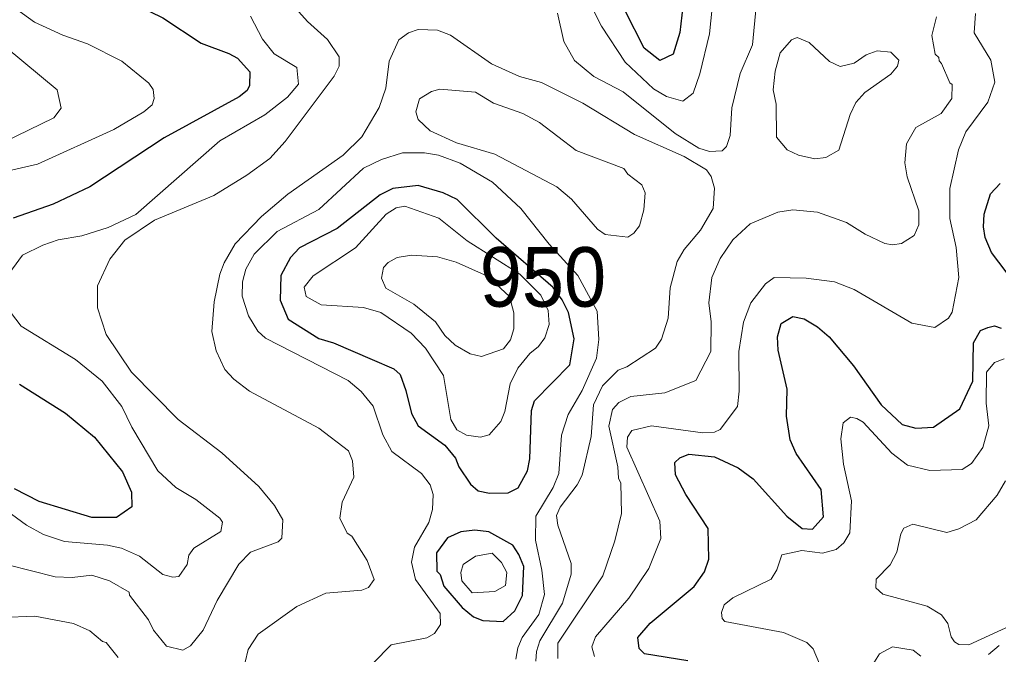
# Model space of a CAD drawing. Extents: x 673.3 to 698.5, y 6984.3 to 7012.3.
# Drawn here: x 688.157 to 689.47, y 6999.705 to 7000.557 of the extents above; entities that cross this region are included whole.
import ezdxf

# ---------------------------------------------------------------- set-up
doc = ezdxf.new("R2010")
doc.units = 0
doc.header["$LTSCALE"] = 0.032
doc.layers.add('1', color=7, linetype='Continuous', lineweight=25)
doc.layers.add('2', color=7, linetype='Continuous', lineweight=13)
doc.layers.add('21', color=7, linetype='Continuous')

msp = doc.modelspace()

# ---------------------------------------------------------------- linework, layer by layer
at = {"layer": '1'}
for points in [[(688.1478, 7000.6105), (688.1755, 7000.5918), (688.1918, 7000.5853), (688.227, 7000.5766), (688.3136, 7000.5724), (688.3318, 7000.5682), (688.3492, 7000.5596), (688.4003, 7000.5258), (688.4377, 7000.512), (688.449, 7000.5055), (688.4657, 7000.4872), (688.4653, 7000.4688), (688.4622, 7000.462), (688.4516, 7000.4537), (688.3509, 7000.3988), (688.2511, 7000.3327), (688.2019, 7000.3097), (688.1482, 7000.2909)], [(689.0466, 7000.575), (689.0425, 7000.5398), (689.0337, 7000.5111), (689.0158, 7000.5024), (688.9946, 7000.5188), (688.9694, 7000.5689)], [(689.4914, 7000.2041), (689.4605, 7000.2447), (689.4522, 7000.265), (689.4498, 7000.2789), (689.4507, 7000.2963), (689.4592, 7000.3234), (689.4725, 7000.3371)], [(689.0534, 6999.6963), (688.9954, 6999.706), (688.9882, 6999.7131), (688.9864, 6999.728), (689.0029, 6999.7469), (689.0618, 6999.7961), (689.0759, 6999.8159), (689.0816, 6999.8329), (689.0808, 6999.8742), (689.0506, 6999.9197), (689.0368, 6999.9464), (689.0361, 6999.9629), (689.0426, 6999.9689), (689.0547, 6999.9738), (689.0892, 6999.9705), (689.1209, 6999.9556), (689.1408, 6999.9407), (689.1861, 6999.8905), (689.2066, 6999.874), (689.2207, 6999.8732), (689.2355, 6999.8896), (689.2321, 6999.9267), (689.1988, 6999.9749), (689.1906, 6999.9933), (689.1859, 7000.0248), (689.1866, 7000.0613), (689.1744, 7000.1134), (689.1737, 7000.1313), (689.1784, 7000.1493), (689.1943, 7000.1586), (689.2094, 7000.1554), (689.2272, 7000.145), (689.243, 7000.1316), (689.2757, 7000.0926), (689.3125, 7000.0401), (689.3407, 7000.0139), (689.359, 7000.0089), (689.3829, 7000.0101), (689.4184, 7000.0349), (689.4358, 7000.0719), (689.4366, 7000.1235), (689.4459, 7000.14), (689.4557, 7000.144), (689.4648, 7000.1462), (689.4735, 7000.1433)], [(688.1566, 7000.068), (688.2186, 7000.029), (688.2572, 6999.9969), (688.2949, 6999.9502), (688.3071, 6999.923), (688.3074, 6999.9034), (688.2868, 6999.8891), (688.2537, 6999.8891), (688.1833, 6999.9103), (688.1499, 6999.9274)]]:
    msp.add_lwpolyline(points, dxfattribs=at)
for points in [[(688.8123, 6999.9219), (688.8256, 6999.9289), (688.8384, 6999.9516), (688.8413, 6999.9678), (688.8436, 7000.0326), (688.8476, 7000.0457), (688.8952, 7000.0939), (688.9008, 7000.1289), (688.8934, 7000.1639), (688.8847, 7000.1812), (688.8725, 7000.1976), (688.7963, 7000.264), (688.7439, 7000.3157), (688.7251, 7000.3249), (688.6915, 7000.3346), (688.6576, 7000.3306), (688.6408, 7000.3222), (688.5827, 7000.277), (688.5322, 7000.2509), (688.5204, 7000.2379), (688.5074, 7000.2138), (688.5066, 7000.1807), (688.517, 7000.1552), (688.5584, 7000.1293), (688.5778, 7000.1236), (688.6299, 7000.1008), (688.6591, 7000.0884), (688.6675, 7000.0807), (688.6751, 7000.0594), (688.6825, 7000.0287), (688.6916, 7000.0118), (688.7273, 6999.986), (688.7418, 6999.9684), (688.746, 6999.957), (688.7617, 6999.9338), (688.7721, 6999.9249), (688.7873, 6999.9218)], [(688.8212, 6999.7638), (688.8316, 6999.7842), (688.8332, 6999.8232), (688.8267, 6999.8394), (688.8185, 6999.8517), (688.7863, 6999.8695), (688.7678, 6999.8719), (688.7486, 6999.8696), (688.7309, 6999.8615), (688.7161, 6999.8413), (688.7168, 6999.8169), (688.7209, 6999.8123), (688.7262, 6999.7966), (688.7506, 6999.7681), (688.766, 6999.7557), (688.7781, 6999.7507), (688.8057, 6999.7494)]]:
    msp.add_lwpolyline(points, close=True, dxfattribs=at)
at = {"layer": '2'}
for points in [[(689.0889, 7000.604), (689.0824, 7000.5383), (689.0694, 7000.4847), (689.0605, 7000.4587), (689.0467, 7000.448), (689.0248, 7000.4539), (689.0073, 7000.4644), (688.9691, 7000.5002), (688.9373, 7000.5484), (688.9267, 7000.5694)], [(688.1413, 6999.8256), (688.2048, 6999.8093), (688.2276, 6999.8086), (688.2537, 6999.8117), (688.2773, 6999.8039), (688.3037, 6999.7888), (688.3042, 6999.7847), (688.3299, 6999.7515), (688.3364, 6999.7375), (688.354, 6999.716), (688.376, 6999.7108), (688.3862, 6999.7165), (688.4032, 6999.7377), (688.4219, 6999.7776), (688.4511, 6999.8262), (688.4668, 6999.8426), (688.5036, 6999.8563), (688.5086, 6999.861), (688.5099, 6999.8856), (688.4989, 6999.9052), (688.4776, 6999.9304), (688.4282, 6999.9758), (688.3695, 7000.0206), (688.3071, 7000.0838), (688.2729, 7000.1346), (688.2615, 7000.1704), (688.2616, 7000.1997), (688.278, 7000.2355), (688.2979, 7000.2611), (688.338, 7000.2881), (688.4174, 7000.3212), (688.4616, 7000.3483), (688.4924, 7000.3709), (688.5131, 7000.3938), (688.5791, 7000.4812), (688.5856, 7000.4946), (688.5856, 7000.5074), (688.5698, 7000.5305), (688.5431, 7000.5546), (688.5083, 7000.5943)], [(688.8783, 7000.5659), (688.8872, 7000.5278), (688.9011, 7000.5022), (688.9273, 7000.481), (688.9666, 7000.4602), (689.0364, 7000.4046), (689.0682, 7000.3849), (689.0825, 7000.3803), (689.0992, 7000.3811), (689.1052, 7000.3868), (689.1102, 7000.4018), (689.1125, 7000.4388), (689.1234, 7000.4851), (689.1402, 7000.5235), (689.1452, 7000.575)], [(688.138, 7000.3534), (688.1807, 7000.3634), (688.2833, 7000.4098), (688.3236, 7000.4333), (688.3346, 7000.4428), (688.3373, 7000.4515), (688.3362, 7000.4636), (688.3301, 7000.472), (688.2939, 7000.5017), (688.2481, 7000.5246), (688.2149, 7000.5363), (688.1768, 7000.554), (688.1528, 7000.5712)], [(688.4667, 7000.5617), (688.4828, 7000.5312), (688.4985, 7000.5113), (688.5289, 7000.4932), (688.5309, 7000.4707), (688.5162, 7000.4533), (688.486, 7000.4294), (688.4255, 7000.3944), (688.3127, 7000.2957), (688.2755, 7000.278), (688.2403, 7000.267), (688.2084, 7000.2615), (688.188, 7000.2546)], [(689.3869, 7000.5608), (689.3805, 7000.536), (689.3851, 7000.5111), (689.39, 7000.5066), (689.3903, 7000.5018), (689.3938, 7000.4985), (689.405, 7000.4725), (689.4081, 7000.4703), (689.4074, 7000.4514), (689.3932, 7000.4314), (689.359, 7000.4125), (689.3469, 7000.3904), (689.3446, 7000.3652), (689.3475, 7000.3464), (689.3633, 7000.3004), (689.3633, 7000.2818), (689.357, 7000.2673), (689.34, 7000.2566), (689.3277, 7000.2549), (689.3175, 7000.2566), (689.2912, 7000.2693), (689.2661, 7000.2851), (689.2271, 7000.2988), (689.1941, 7000.3021), (689.1742, 7000.299), (689.1371, 7000.2832), (689.1138, 7000.2616), (689.0969, 7000.2364), (689.0857, 7000.2113), (689.0816, 7000.1773), (689.0848, 7000.1517), (689.084, 7000.1119), (689.064, 7000.0728), (689.0224, 7000.0562), (688.9768, 7000.0512), (688.9607, 7000.0433), (688.9521, 7000.0337), (688.9473, 7000.0117), (688.9594, 6999.957), (688.9603, 6999.9415), (688.9634, 6999.9351), (688.9642, 6999.8942), (688.9553, 6999.8574)], [(689.408, 7000.1645), (689.4171, 7000.2112), (689.4131, 7000.2512), (689.405, 7000.2904), (689.405, 7000.3304), (689.4165, 7000.3825), (689.4263, 7000.4068), (689.4559, 7000.4464), (689.4651, 7000.4733), (689.4596, 7000.5028), (689.4375, 7000.5397), (689.4394, 7000.5655)], [(688.7176, 7000.543), (688.6916, 7000.5439), (688.6784, 7000.5397), (688.6655, 7000.53), (688.6525, 7000.5015), (688.6484, 7000.4652), (688.6394, 7000.4391), (688.6159, 7000.4001), (688.5908, 7000.3755), (688.5167, 7000.3228), (688.4814, 7000.293), (688.4462, 7000.2562), (688.4311, 7000.2307), (688.4255, 7000.2155), (688.4179, 7000.1785), (688.4147, 7000.1388), (688.4206, 7000.1125), (688.4322, 7000.0876), (688.4442, 7000.0746), (688.4655, 7000.0587), (688.5582, 7000.0087), (688.5979, 6999.9783), (688.6035, 6999.9649), (688.6051, 6999.9429), (688.5897, 6999.9094), (688.5865, 6999.8879), (688.5965, 6999.8678), (688.6028, 6999.8637), (688.6233, 6999.8311), (688.6327, 6999.8056), (688.6249, 6999.7949), (688.6161, 6999.7915), (688.5677, 6999.7873), (688.5289, 6999.7696), (688.4769, 6999.7322), (688.4636, 6999.7119), (688.4556, 6999.6778)], [(688.8496, 6999.6959), (688.8504, 6999.7092), (688.8548, 6999.7234), (688.8851, 6999.774), (688.8966, 6999.8128), (688.8966, 6999.8271), (688.8788, 6999.8788), (688.8772, 6999.8916), (688.8821, 6999.9029), (688.905, 6999.9326), (688.9114, 6999.9456), (688.9237, 6999.9977), (688.9269, 7000.0403), (688.939, 7000.0657), (688.96, 7000.0868), (688.9716, 7000.0912), (689.0098, 7000.1164), (689.0179, 7000.1283), (689.0269, 7000.1565), (689.0296, 7000.1974), (689.0389, 7000.2324), (689.0484, 7000.2486), (689.0704, 7000.2746), (689.0872, 7000.3035), (689.0889, 7000.3308), (689.0847, 7000.3468), (689.0784, 7000.3556), (689.0485, 7000.3735), (688.9817, 7000.4029), (688.9125, 7000.4452), (688.8571, 7000.4729), (688.8274, 7000.4809), (688.7898, 7000.4979), (688.735, 7000.5364), (688.7176, 7000.543)], [(688.139, 7000.5199), (688.2074, 7000.4628), (688.2126, 7000.4383), (688.203, 7000.4253), (688.1015, 7000.3762)], [(688.8671, 7000.256), (688.8291, 7000.3037), (688.7913, 7000.3392), (688.748, 7000.3646), (688.7187, 7000.3755), (688.7002, 7000.3785), (688.6704, 7000.3786), (688.6426, 7000.3696), (688.6182, 7000.3579), (688.5583, 7000.3023), (688.5026, 7000.2727), (688.4715, 7000.2423), (688.4606, 7000.2223), (688.456, 7000.2051), (688.4554, 7000.1862), (688.4638, 7000.1595), (688.4767, 7000.139), (688.4869, 7000.1296), (688.5978, 7000.0728), (688.6153, 7000.0581), (688.6311, 7000.0385), (688.644, 6999.9997), (688.6563, 6999.9773), (688.6961, 6999.9481), (688.7076, 6999.9326), (688.7118, 6999.9196), (688.711, 6999.8997), (688.7057, 6999.882), (688.6867, 6999.8491), (688.6826, 6999.829), (688.6878, 6999.8055), (688.7209, 6999.7599), (688.7215, 6999.7455), (688.7136, 6999.733), (688.7033, 6999.7273), (688.6555, 6999.7179), (688.6314, 6999.6932)], [(688.188, 7000.2546), (688.1606, 7000.2409), (688.1387, 7000.2111)], [(688.8227, 6999.6988), (688.8251, 6999.714), (688.8309, 6999.7278), (688.8534, 6999.7586), (688.8609, 6999.7855), (688.8576, 6999.8183), (688.8488, 6999.8586), (688.8496, 6999.8907), (688.8728, 6999.9292), (688.8802, 6999.9481), (688.8839, 6999.9995), (688.8928, 7000.0271), (688.9114, 7000.0596), (688.9306, 7000.1028), (688.9341, 7000.1278), (688.9317, 7000.1657), (688.9059, 7000.2139), (688.8671, 7000.256)], [(688.928, 6999.7023), (688.9245, 6999.7155), (688.9294, 6999.7288), (688.9742, 6999.7805), (689.0011, 6999.8205), (689.0172, 6999.8609), (689.0156, 6999.8839), (688.9717, 6999.9834), (688.9726, 6999.9969), (688.9783, 7000.0056), (689.0045, 7000.0121), (689.0736, 7000.0025), (689.089, 7000.0033), (689.0967, 7000.007), (689.1199, 7000.0379), (689.1223, 7000.0587), (689.1216, 7000.1118), (689.1282, 7000.1512), (689.1379, 7000.1769), (689.1574, 7000.2027), (689.1692, 7000.2109), (689.2123, 7000.21), (689.2499, 7000.2052), (689.2765, 7000.1952), (689.3538, 7000.15), (689.3845, 7000.1442), (689.4031, 7000.1563), (689.408, 7000.1645)], [(688.1388, 7000.1721), (688.1592, 7000.1456), (688.232, 7000.101), (688.2677, 7000.0718), (688.2942, 7000.0379), (688.3075, 7000.01), (688.3425, 6999.9516), (688.3664, 6999.9292), (688.3932, 6999.9129), (688.4255, 6999.888), (688.4291, 6999.8825), (688.427, 6999.8703), (688.3905, 6999.8478), (688.384, 6999.8383), (688.3817, 6999.8258), (688.3706, 6999.8095), (688.3624, 6999.8087), (688.349, 6999.8122), (688.3177, 6999.837), (688.2935, 6999.8478), (688.2748, 6999.8516), (688.2169, 6999.8567), (688.1888, 6999.8661), (688.1662, 6999.8785), (688.1271, 6999.907)], [(689.4777, 7000.1017), (689.4646, 7000.0969), (689.4538, 7000.0842), (689.4537, 7000.0424), (689.457, 7000.0121), (689.4489, 6999.9831), (689.4339, 6999.9613), (689.4212, 6999.9535), (689.3778, 6999.9519), (689.348, 6999.9592), (689.327, 6999.9751), (689.2886, 7000.0168), (689.28, 7000.0219), (689.2714, 7000.0234), (689.2615, 7000.0158), (689.2584, 6999.9944), (689.2623, 6999.9603), (689.273, 6999.9112), (689.2705, 6999.8683), (689.2626, 6999.8548), (689.2524, 6999.8459), (689.2342, 6999.8411), (689.2062, 6999.8444), (689.1796, 6999.8387), (689.1729, 6999.8186), (689.165, 6999.806), (689.1137, 6999.781), (689.1021, 6999.7719), (689.0987, 6999.7612), (689.0995, 6999.7534), (689.103, 6999.7491), (689.1816, 6999.7345), (689.2129, 6999.7212), (689.2215, 6999.7126), (689.235, 6999.6807)], [(689.3058, 6999.8062), (689.3249, 6999.8254), (689.3339, 6999.8425), (689.3389, 6999.8668), (689.3433, 6999.8744), (689.355, 6999.88), (689.4007, 6999.8689), (689.4169, 6999.8739), (689.4401, 6999.886), (689.4684, 6999.9187), (689.4795, 6999.9383)], [(688.9553, 6999.8574), (688.9393, 6999.8108), (688.8789, 6999.7202), (688.8789, 6999.6998)], [(689.5013, 6999.7507), (689.4305, 6999.7178), (689.4167, 6999.7186), (689.411, 6999.722), (689.4067, 6999.7287), (689.4022, 6999.7468), (689.3938, 6999.7584), (689.3743, 6999.7701), (689.3149, 6999.786), (689.3056, 6999.7943), (689.3058, 6999.8062)], [(688.2892, 6999.701), (688.2729, 6999.7212), (688.2679, 6999.7224), (688.2509, 6999.7368), (688.2292, 6999.7465), (688.1771, 6999.7563), (688.0885, 6999.7527)], [(689.3016, 6999.6915), (689.3103, 6999.7057), (689.3278, 6999.7154), (689.3557, 6999.7108), (689.3659, 6999.703)], [(689.4567, 6999.7048), (689.4709, 6999.7172)]]:
    msp.add_lwpolyline(points, dxfattribs=at)
for points in [[(689.2709, 7000.4301), (689.2787, 7000.4462), (689.291, 7000.4594), (689.3255, 7000.4841), (689.3346, 7000.4949), (689.3362, 7000.5028), (689.3257, 7000.5138), (689.3073, 7000.5153), (689.2926, 7000.5101), (689.2765, 7000.4989), (689.2578, 7000.4943), (689.2436, 7000.501), (689.2163, 7000.5267), (689.2, 7000.5332), (689.1926, 7000.53), (689.1771, 7000.5125), (689.1704, 7000.4883), (689.168, 7000.4631), (689.1719, 7000.444), (689.1723, 7000.3996), (689.1868, 7000.3826), (689.2017, 7000.3755), (689.2235, 7000.3705), (689.2386, 7000.3721), (689.2558, 7000.3819)], [(688.7944, 7000.3768), (688.743, 7000.3919), (688.7076, 7000.4081), (688.6914, 7000.4234), (688.6883, 7000.4336), (688.6932, 7000.451), (688.7094, 7000.4608), (688.7208, 7000.464), (688.7684, 7000.4599), (688.7928, 7000.4452), (688.8319, 7000.4314), (688.8544, 7000.4193), (688.9036, 7000.3816), (688.9673, 7000.3575), (688.9729, 7000.3497), (688.9918, 7000.3355), (688.996, 7000.3248), (688.9944, 7000.3018), (688.9883, 7000.2803), (688.9807, 7000.2705), (688.973, 7000.2654), (688.9426, 7000.2686), (688.9323, 7000.2762), (688.8973, 7000.3161), (688.8777, 7000.3326)], [(688.7256, 7000.0796), (688.7014, 7000.1161), (688.682, 7000.1364), (688.6413, 7000.1643), (688.6182, 7000.1709), (688.5616, 7000.1746), (688.5414, 7000.1858), (688.5387, 7000.198), (688.5507, 7000.2132), (688.6077, 7000.2508), (688.6486, 7000.296), (688.662, 7000.3044), (688.6735, 7000.3068), (688.7192, 7000.2908), (688.7572, 7000.2603), (688.828, 7000.2155), (688.8561, 7000.1872), (688.8658, 7000.1666), (688.8675, 7000.1479), (688.8613, 7000.1303), (688.8531, 7000.1183), (688.8415, 7000.1092), (688.8254, 7000.0892), (688.8151, 7000.0685), (688.808, 7000.0313), (688.8025, 7000.0176), (688.7869, 7000.0001), (688.7752, 6999.9968), (688.7562, 6999.9993), (688.7436, 7000.0067), (688.7355, 7000.0206)], [(688.8201, 7000.1638), (688.8143, 7000.1857), (688.7848, 7000.2128), (688.7427, 7000.2315), (688.7177, 7000.239), (688.6828, 7000.2411), (688.6634, 7000.2378), (688.6514, 7000.2311), (688.6451, 7000.2243), (688.6425, 7000.21), (688.6484, 7000.197), (688.6858, 7000.1752), (688.7147, 7000.1517), (688.7275, 7000.1334), (688.7412, 7000.1204), (688.7613, 7000.1086), (688.7766, 7000.1051), (688.8061, 7000.1155), (688.8154, 7000.1273), (688.8201, 7000.1424)], [(688.7502, 6999.8039), (688.7486, 6999.815), (688.752, 6999.8258), (688.7686, 6999.8371), (688.7907, 6999.8409), (688.8035, 6999.8285), (688.8104, 6999.815), (688.8086, 6999.7978), (688.7942, 6999.7898), (688.7641, 6999.7878)]]:
    msp.add_lwpolyline(points, close=True, dxfattribs=at)

# ---------------------------------------------------------------- texts
at = {"layer": '21', "width": 0.95}
msp.add_text('950', height=0.08, dxfattribs=at).set_placement((688.7742, 7000.1719))

doc.saveas('drawing.dxf')
